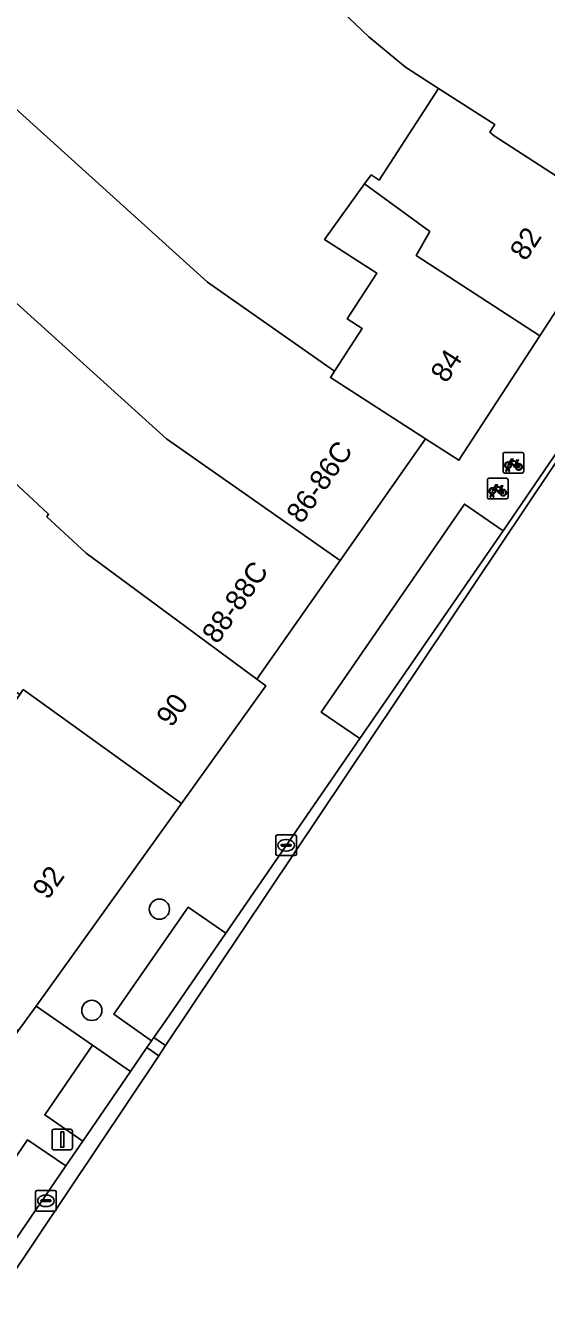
# Model space of a CAD drawing. Extents: x 160102 to 160934, y 382045 to 382923.
# Drawn here: x 160789.2 to 160814.4, y 382602.3 to 382664.8 of the extents above; entities that cross this region are included whole.
import ezdxf

# ---------------------------------------------------------------- set-up
doc = ezdxf.new("R2010")
doc.units = 0
for name, color, linetype in [('IMGEO_Boom', 7, 'Continuous'), ('IMGEO_Erf', 7, 'Continuous'), ('IMGEO_Fietsenrek', 7, 'Continuous'), ('IMGEO_Kolk', 7, 'Continuous'), ('IMGEO_Lichtmast', 7, 'Continuous'), ('IMGEO_Pand', 7, 'Continuous'), ('IMGEO_Pand_nummerreeks', 7, 'Continuous'), ('IMGEO_Parkeervlak_open', 7, 'Continuous'), ('IMGEO_Rijbaan_lokaal_gesloten', 7, 'Continuous'), ('IMGEO_Rijbaan_lokaal_open', 7, 'Continuous'), ('IMGEO_Voetpad_open', 7, 'Continuous')]:
    doc.layers.add(name, color=color, linetype=linetype)

msp = doc.modelspace()

# ---------------------------------------------------------------- linework, layer by layer
at = {"layer": 'IMGEO_Boom'}
for centre in [(160795.702, 382622.011), (160792.426, 382617.104)]:
    msp.add_circle(centre, 0.489, dxfattribs=at)
at = {"layer": 'IMGEO_Erf'}
msp.add_lwpolyline([(160788.911, 382660.658), (160798.037, 382652.404), (160804.186, 382648.094), (160805.519, 382650.163), (160804.802, 382650.625), (160806.234, 382652.848), (160803.703, 382654.479), (160805.646, 382657.17), (160805.963, 382657.609), (160806.357, 382657.355), (160809.226, 382661.801), (160807.624, 382662.832), (160805.852, 382664.303), (160800.044, 382669.827)], dxfattribs=at)
at = {"layer": 'IMGEO_Fietsenrek'}
for p, q in [((160812.354, 382643.228), (160812.354, 382644.069)), ((160812.354, 382644.069), (160812.354, 382643.228)), ((160812.429, 382644.153), (160813.27, 382644.153)), ((160813.27, 382644.153), (160812.429, 382644.153)), ((160813.354, 382644.078), (160813.354, 382643.237)), ((160813.354, 382643.237), (160813.354, 382644.078)), ((160813.279, 382643.153), (160812.438, 382643.153)), ((160812.438, 382643.153), (160813.279, 382643.153)), ((160812.481, 382643.237), (160812.52, 382643.397)), ((160812.515, 382643.237), (160812.481, 382643.237)), ((160812.55, 382643.385), (160812.515, 382643.237)), ((160812.592, 382643.409), (160812.591, 382643.413)), ((160812.633, 382643.237), (160812.599, 382643.379)), ((160812.623, 382643.42), (160812.624, 382643.413)), ((160812.631, 382643.383), (160812.666, 382643.237)), ((160812.666, 382643.237), (160812.633, 382643.237)), ((160813.041, 382643.702), (160813.077, 382643.607)), ((160811.593, 382641.975), (160811.593, 382642.816)), ((160811.593, 382642.816), (160811.593, 382641.975)), ((160811.668, 382642.9), (160812.509, 382642.9)), ((160812.509, 382642.9), (160811.668, 382642.9)), ((160812.593, 382642.825), (160812.593, 382641.984)), ((160812.593, 382641.984), (160812.593, 382642.825)), ((160812.518, 382641.9), (160811.677, 382641.9)), ((160811.677, 382641.9), (160812.518, 382641.9)), ((160811.72, 382641.984), (160811.759, 382642.144)), ((160811.754, 382641.984), (160811.72, 382641.984)), ((160811.789, 382642.132), (160811.754, 382641.984)), ((160811.831, 382642.156), (160811.83, 382642.16)), ((160811.872, 382641.984), (160811.838, 382642.126)), ((160811.862, 382642.167), (160811.863, 382642.16)), ((160811.87, 382642.13), (160811.905, 382641.984)), ((160811.905, 382641.984), (160811.872, 382641.984)), ((160812.28, 382642.449), (160812.316, 382642.354))]:
    msp.add_line(p, q, dxfattribs=at)
for points in [[(160812.667, 382643.679), (160812.762, 382643.843), (160812.848, 382643.829), (160812.85, 382643.82), (160812.794, 382643.809), (160812.767, 382643.764), (160813.023, 382643.723)], [(160813.023, 382643.723), (160813.048, 382643.772), (160813.042, 382643.776), (160813.019, 382643.78), (160813.007, 382643.787), (160813.006, 382643.79), (160813.008, 382643.795), (160813.103, 382643.78), (160813.105, 382643.77), (160813.095, 382643.757), (160813.083, 382643.751), (160813.069, 382643.757), (160813.041, 382643.702)], [(160812.688, 382643.627), (160812.636, 382643.537), (160812.596, 382643.512), (160812.597, 382643.559), (160812.652, 382643.653)], [(160812.963, 382643.435), (160812.913, 382643.435), (160812.722, 382643.686), (160812.703, 382643.654)], [(160813.01, 382643.698), (160812.753, 382643.739), (160812.736, 382643.71), (160812.903, 382643.49), (160813.01, 382643.698)], [(160813.058, 382643.6), (160813.028, 382643.677), (160812.919, 382643.459), (160812.962, 382643.459)], [(160812.992, 382643.459), (160813.112, 382643.458), (160813.068, 382643.572)], [(160813.088, 382643.579), (160813.143, 382643.434), (160812.993, 382643.434)], [(160811.906, 382642.426), (160812.001, 382642.59), (160812.087, 382642.576), (160812.089, 382642.567), (160812.033, 382642.556), (160812.006, 382642.511), (160812.262, 382642.47)], [(160812.262, 382642.47), (160812.287, 382642.519), (160812.281, 382642.523), (160812.258, 382642.527), (160812.246, 382642.534), (160812.245, 382642.537), (160812.247, 382642.542), (160812.342, 382642.527), (160812.344, 382642.517), (160812.334, 382642.504), (160812.322, 382642.498), (160812.308, 382642.504), (160812.28, 382642.449)], [(160811.927, 382642.374), (160811.875, 382642.284), (160811.835, 382642.259), (160811.836, 382642.306), (160811.891, 382642.4)], [(160812.202, 382642.182), (160812.152, 382642.182), (160811.961, 382642.433), (160811.942, 382642.401)], [(160812.249, 382642.445), (160811.992, 382642.486), (160811.975, 382642.457), (160812.142, 382642.237), (160812.249, 382642.445)], [(160812.297, 382642.347), (160812.267, 382642.424), (160812.158, 382642.206), (160812.201, 382642.206)], [(160812.231, 382642.206), (160812.351, 382642.205), (160812.307, 382642.319)], [(160812.327, 382642.326), (160812.382, 382642.181), (160812.232, 382642.181)]]:
    msp.add_lwpolyline(points, dxfattribs=at)
for centre, radius, start, end in [((160812.432, 382644.075), 0.0779, 92.4484, 184.28452), ((160812.432, 382644.075), 0.0779, 92.4484, 184.28452), ((160813.276, 382644.075), 0.0779, 2.4484, 94.28452), ((160813.276, 382644.075), 0.0779, 2.4484, 94.28452), ((160812.432, 382643.231), 0.0779, 182.4484, 274.28452), ((160812.432, 382643.231), 0.0779, 182.4484, 274.28452), ((160812.594, 382643.538), 0.159, 62.67661, 242.13685), ((160812.594, 382643.538), 0.129, 63.31916, 238.90302), ((160812.574, 382643.409), 0.0499, 12.8025, 158.69338), ((160812.594, 382643.538), 0.159, 253.99666, 271.78671), ((160812.574, 382643.409), 0.0174, 12.8025, 163.45023), ((160812.594, 382643.538), 0.129, 253.41502, 269.02044), ((160812.594, 382643.538), 0.129, 283.60429, 43.43025), ((160812.594, 382643.538), 0.159, 283.5766, 46.60424), ((160813.121, 382643.454), 0.159, 113.3408, 178.32165), ((160813.121, 382643.454), 0.159, 187.0065, 105.77075), ((160813.121, 382643.454), 0.129, 113.92302, 177.95563), ((160813.121, 382643.454), 0.129, 188.67146, 104.58832), ((160813.276, 382643.231), 0.0779, 272.4484, 4.28452), ((160813.276, 382643.231), 0.0779, 272.4484, 4.28452), ((160811.671, 382642.822), 0.0779, 92.4484, 184.28452), ((160811.671, 382642.822), 0.0779, 92.4484, 184.28452), ((160812.515, 382642.822), 0.0779, 2.4484, 94.28452), ((160812.515, 382642.822), 0.0779, 2.4484, 94.28452), ((160811.671, 382641.978), 0.0779, 182.4484, 274.28452), ((160811.671, 382641.978), 0.0779, 182.4484, 274.28452), ((160811.833, 382642.285), 0.159, 62.67661, 242.13685), ((160811.833, 382642.285), 0.129, 63.31916, 238.90302), ((160811.813, 382642.156), 0.0499, 12.8025, 158.69338), ((160811.833, 382642.285), 0.159, 253.99666, 271.78671), ((160811.813, 382642.156), 0.0174, 12.8025, 163.45023), ((160811.833, 382642.285), 0.129, 253.41502, 269.02044), ((160811.833, 382642.285), 0.129, 283.60429, 43.43025), ((160811.833, 382642.285), 0.159, 283.5766, 46.60424), ((160812.36, 382642.201), 0.159, 113.3408, 178.32165), ((160812.36, 382642.201), 0.159, 187.0065, 105.77075), ((160812.36, 382642.201), 0.129, 113.92302, 177.95563), ((160812.36, 382642.201), 0.129, 188.67146, 104.58832), ((160812.515, 382641.978), 0.0779, 272.4484, 4.28452), ((160812.515, 382641.978), 0.0779, 272.4484, 4.28452)]:
    msp.add_arc(centre, radius, start, end, dxfattribs=at)
at = {"layer": 'IMGEO_Kolk'}
for p, q in [((160801.342, 382624.682), (160801.342, 382625.534)), ((160801.417, 382625.608), (160802.269, 382625.608)), ((160801.601, 382625.102), (160801.601, 382625.114)), ((160802.039, 382625.065), (160801.641, 382625.065)), ((160801.644, 382625.151), (160802.042, 382625.151)), ((160801.83, 382625.388), (160801.855, 382625.388)), ((160802.085, 382625.114), (160802.085, 382625.102)), ((160802.343, 382625.534), (160802.343, 382624.682)), ((160802.269, 382624.608), (160801.417, 382624.608)), ((160801.853, 382624.828), (160801.828, 382624.828)), ((160789.705, 382607.448), (160789.705, 382608.3)), ((160789.78, 382608.374), (160790.632, 382608.374)), ((160790.193, 382608.154), (160790.218, 382608.154)), ((160790.706, 382608.3), (160790.706, 382607.448)), ((160789.964, 382607.868), (160789.964, 382607.88)), ((160790.402, 382607.831), (160790.004, 382607.831)), ((160790.007, 382607.917), (160790.405, 382607.917)), ((160790.216, 382607.594), (160790.191, 382607.594)), ((160790.448, 382607.88), (160790.448, 382607.868)), ((160790.632, 382607.374), (160789.78, 382607.374))]:
    msp.add_line(p, q, dxfattribs=at)
for points in [[(160801.342, 382624.682), (160801.342, 382625.534)], [(160801.417, 382625.608), (160802.269, 382625.608)], [(160802.343, 382625.534), (160802.343, 382624.682)], [(160802.269, 382624.608), (160801.417, 382624.608)], [(160789.705, 382607.448), (160789.705, 382608.3)], [(160789.78, 382608.374), (160790.632, 382608.374)], [(160790.706, 382608.3), (160790.706, 382607.448)], [(160790.632, 382607.374), (160789.78, 382607.374)]]:
    msp.add_lwpolyline(points, dxfattribs=at)
for centre, radius, start, end in [((160801.419, 382625.532), 0.0765, 91.55205, 178.44795), ((160801.419, 382625.532), 0.0765, 91.55205, 178.44795), ((160801.641, 382625.111), 0.0403, 85.87752, 175.75265), ((160801.638, 382625.101), 0.0366, 178.93798, 274.71019), ((160802.042, 382625.108), 0.043, 264.86636, 352.45326), ((160802.046, 382625.113), 0.0386, 1.73085, 96.63898), ((160802.267, 382625.532), 0.0765, 1.55205, 88.44795), ((160802.267, 382625.532), 0.0765, 1.55205, 88.44795), ((160801.419, 382624.684), 0.0765, 181.55205, 268.44795), ((160801.419, 382624.684), 0.0765, 181.55205, 268.44795), ((160802.267, 382624.684), 0.0765, 271.55205, 358.44795), ((160802.267, 382624.684), 0.0765, 271.55205, 358.44795), ((160789.782, 382608.298), 0.0765, 91.55205, 178.44795), ((160789.782, 382608.298), 0.0765, 91.55205, 178.44795), ((160790.63, 382608.298), 0.0765, 1.55205, 88.44795), ((160790.63, 382608.298), 0.0765, 1.55205, 88.44795), ((160790.004, 382607.877), 0.0403, 85.87752, 175.75265), ((160790.001, 382607.867), 0.0366, 178.93798, 274.71019), ((160790.405, 382607.874), 0.043, 264.86636, 352.45326), ((160790.409, 382607.879), 0.0386, 1.73085, 96.63898), ((160789.782, 382607.45), 0.0765, 181.55205, 268.44795), ((160789.782, 382607.45), 0.0765, 181.55205, 268.44795), ((160790.63, 382607.45), 0.0765, 271.55205, 358.44795), ((160790.63, 382607.45), 0.0765, 271.55205, 358.44795)]:
    msp.add_arc(centre, radius, start, end, dxfattribs=at)
for centre, major_axis, ratio, start_param, end_param in [((160801.829, 382625.108), (-0.387, 0.002), 0.722429, 4.712389, 7.853982), ((160801.854, 382625.108), (-0.39, 0.002), 0.717154, 1.570796, 4.712389), ((160790.192, 382607.874), (-0.387, 0.002), 0.722429, 4.712389, 7.853982), ((160790.217, 382607.874), (-0.39, 0.002), 0.717154, 1.570796, 4.712389)]:
    msp.add_ellipse(centre, major_axis=major_axis, ratio=ratio, start_param=start_param, end_param=end_param, dxfattribs=at)
at = {"layer": 'IMGEO_Lichtmast'}
for p, q in [((160790.601, 382611.341), (160791.391, 382611.341)), ((160791.391, 382611.341), (160790.601, 382611.341)), ((160790.501, 382610.441), (160790.501, 382611.241)), ((160790.501, 382611.241), (160790.501, 382610.441)), ((160791.491, 382611.241), (160791.491, 382610.441)), ((160791.491, 382610.441), (160791.491, 382611.241)), ((160791.391, 382610.341), (160790.601, 382610.341)), ((160790.601, 382610.341), (160791.391, 382610.341))]:
    msp.add_line(p, q, dxfattribs=at)
msp.add_lwpolyline([(160790.921, 382611.216), (160791.071, 382611.216), (160791.071, 382610.466), (160790.921, 382610.466), (160790.921, 382611.216)], dxfattribs=at)
for centre, start, end in [((160790.601, 382611.241), 90, 180), ((160790.601, 382611.241), 90, 180), ((160791.391, 382611.241), 0, 90), ((160791.391, 382611.241), 360, 90), ((160790.601, 382610.441), 180, 270), ((160790.601, 382610.441), 180, 270), ((160791.391, 382610.441), 270, 0), ((160791.391, 382610.441), 270, 0)]:
    msp.add_arc(centre, 0.1, start, end, dxfattribs=at)
at = {"layer": 'IMGEO_Pand'}
for points in [[(160811.692, 382669.149), (160809.855, 382666.296), (160802.642, 382672.559), (160800.044, 382669.827), (160805.852, 382664.303), (160807.624, 382662.832), (160809.226, 382661.801), (160811.951, 382660.046), (160811.713, 382659.676), (160811.925, 382659.508), (160817.908, 382655.617), (160818.057, 382655.846), (160821.774, 382661.597), (160815.776, 382665.498), (160815.629, 382665.629)], [(160798.037, 382652.404), (160788.911, 382660.658), (160785.595, 382663.742), (160782.806, 382659.883), (160786.338, 382656.69), (160785.069, 382654.734), (160796.043, 382644.814), (160804.459, 382638.914), (160808.597, 382644.818), (160803.99, 382647.79), (160804.186, 382648.094)], [(160796.043, 382644.814), (160785.069, 382654.734), (160776.785, 382662.223), (160773.342, 382656.915), (160774.369, 382655.963), (160781.549, 382649.307), (160786.885, 382644.361), (160790.337, 382641.162), (160790.249, 382641.036), (160792.159, 382639.27), (160800.424, 382633.157), (160804.459, 382638.914)], [(160805.646, 382657.17), (160808.797, 382654.861), (160808.143, 382653.695), (160814.13, 382649.8), (160817.908, 382655.617), (160811.925, 382659.508), (160811.713, 382659.676), (160811.951, 382660.046), (160809.226, 382661.801), (160806.357, 382657.355), (160805.963, 382657.609)], [(160804.186, 382648.094), (160803.99, 382647.79), (160808.597, 382644.818), (160810.216, 382643.775), (160814.13, 382649.8), (160808.143, 382653.695), (160808.797, 382654.861), (160805.646, 382657.17), (160803.703, 382654.479), (160806.234, 382652.848), (160804.802, 382650.625), (160805.519, 382650.163)], [(160792.159, 382639.27), (160790.249, 382641.036), (160790.337, 382641.162), (160786.885, 382644.361), (160781.549, 382649.307), (160774.369, 382655.963), (160767.915, 382648.477), (160780.991, 382637.891), (160788.939, 382632.421), (160789.105, 382632.659), (160796.772, 382627.136), (160800.86, 382632.833), (160800.424, 382633.157)], [(160796.772, 382627.136), (160789.105, 382632.659), (160788.939, 382632.421), (160784.49, 382626.073), (160766.357, 382642.722), (160763.102, 382639.177), (160777.954, 382625.051), (160781.446, 382621.73), (160784.879, 382619.133), (160788.866, 382616.116), (160789.726, 382617.315)]]:
    msp.add_lwpolyline(points, close=True, dxfattribs=at)
at = {"layer": 'IMGEO_Parkeervlak_open'}
for points in [[(160812.358, 382640.352), (160810.483, 382641.65), (160803.544, 382631.56), (160805.417, 382630.29)], [(160798.913, 382620.841), (160797.098, 382622.107), (160793.502, 382616.918), (160795.315, 382615.626), (160795.431, 382615.795), (160796.011, 382616.61)], [(160794.297, 382614.14), (160792.466, 382615.412), (160790.144, 382612.038), (160791.987, 382610.769)], [(160791.163, 382609.567), (160789.309, 382610.824), (160785.838, 382605.748), (160787.691, 382604.499)]]:
    msp.add_lwpolyline(points, close=True, dxfattribs=at)
at = {"layer": 'IMGEO_Rijbaan_lokaal_gesloten'}
msp.add_lwpolyline([(160850.227, 382700.029), (160839.541, 382682.417), (160830.982, 382668.497), (160829.732, 382666.583), (160819.446, 382650.913), (160815.241, 382644.584), (160812.358, 382640.352), (160805.417, 382630.29), (160798.913, 382620.841), (160796.011, 382616.61), (160795.431, 382615.795), (160796.001, 382615.398), (160835.883, 382675.025), (160849.532, 382695.433)], dxfattribs=at)
msp.add_lwpolyline([(160764.413, 382568.17), (160795.673, 382614.907), (160795.092, 382615.3), (160794.297, 382614.14), (160791.987, 382610.769), (160791.163, 382609.567), (160787.691, 382604.499), (160763.257, 382568.959)], close=True, dxfattribs=at)
at = {"layer": 'IMGEO_Rijbaan_lokaal_open'}
msp.add_lwpolyline([(160795.673, 382614.907), (160796.001, 382615.398), (160795.431, 382615.795), (160795.315, 382615.626), (160795.092, 382615.3), (160795.673, 382614.907)], dxfattribs=at)
at = {"layer": 'IMGEO_Voetpad_open'}
for points in [[(160817.908, 382655.617), (160814.13, 382649.8), (160810.216, 382643.775), (160808.597, 382644.818), (160804.459, 382638.914), (160800.424, 382633.157), (160800.86, 382632.833), (160796.772, 382627.136), (160789.726, 382617.315), (160792.466, 382615.412), (160794.297, 382614.14), (160795.092, 382615.3), (160795.315, 382615.626), (160793.502, 382616.918), (160797.098, 382622.107), (160798.913, 382620.841), (160805.417, 382630.29), (160803.544, 382631.56), (160810.483, 382641.65), (160812.358, 382640.352), (160815.241, 382644.584)], [(160763.257, 382568.959), (160787.691, 382604.499), (160785.838, 382605.748), (160789.309, 382610.824), (160791.163, 382609.567), (160791.987, 382610.769), (160790.144, 382612.038), (160792.466, 382615.412), (160789.726, 382617.315), (160788.866, 382616.116), (160787.402, 382613.975), (160787.637, 382613.813), (160783.932, 382608.424), (160780.249, 382603.067), (160780.054, 382602.786), (160769.686, 382587.844)]]:
    msp.add_lwpolyline(points, dxfattribs=at)

# ---------------------------------------------------------------- texts
at = {"layer": 'IMGEO_Pand_nummerreeks'}
for s, rotation, p in [('82', 56.99332, (160813.454, 382653.385)), ('84', 56.99332, (160809.61, 382647.467)), ('86-86C', 54.9753, (160802.597, 382640.648)), ('88-88C', 54.9753, (160798.51, 382634.818)), ('90', 54.33932, (160796.289, 382630.784)), ('92', 54.33932, (160790.288, 382622.421))]:
    msp.add_text(s, height=1, rotation=rotation, dxfattribs=at).set_placement(p)

doc.saveas('drawing.dxf')
